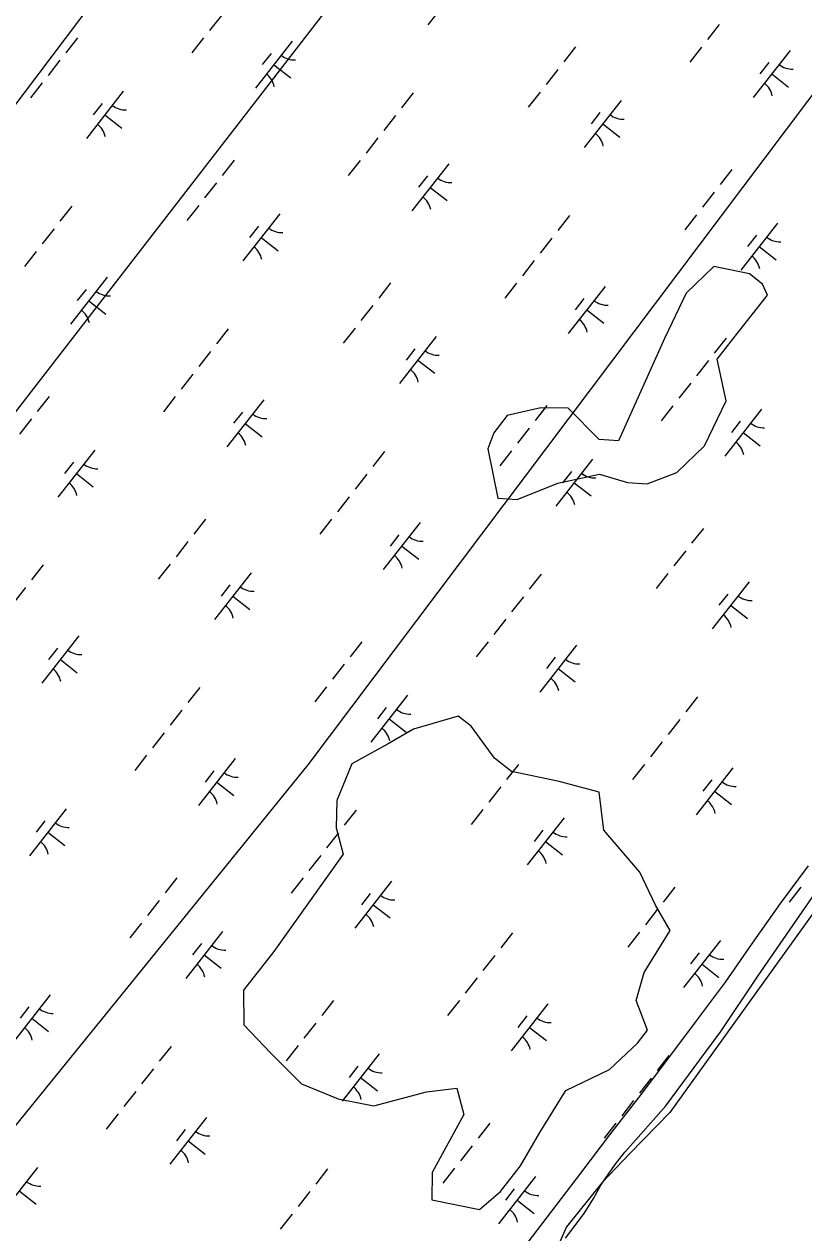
# Model space of a CAD drawing. Extents: x 3896831 to 3918110, y 171006 to 193349.
# Drawn here: x 3907803 to 3908456, y 182533 to 183545 of the extents above; entities that cross this region are included whole.
import ezdxf

# ---------------------------------------------------------------- set-up
doc = ezdxf.new("R2010")
doc.units = 0
for name, color, linetype in [('V-RIVR-EDGE', 7, 'Continuous'), ('V-RRAP-FSHR', 7, 'Continuous'), ('V-TOPO-SHOR', 7, 'Continuous'), ('V-UTIL-LINE', 7, 'Continuous'), ('V-WETL-SWMP', 7, 'Continuous')]:
    doc.layers.add(name, color=color, linetype=linetype)

msp = doc.modelspace()

# ---------------------------------------------------------------- linework, layer by layer
at = {"layer": 'V-RIVR-EDGE'}
msp.add_lwpolyline([(3908938.3, 183643.2), (3908855.6, 183528), (3908812.8, 183465.7), (3908744, 183337.5), (3908706.9, 183277.1), (3908701.3, 183233.4), (3908607.5, 183060.6), (3908526.6, 182895.2), (3908469.9, 182809.7), (3908343.6, 182634.1), (3908310.1, 182599.7), (3908286.9, 182575.5), (3908257.1, 182538.4), (3908237.6, 182494.7), (3908204.2, 182458.4), (3908146.6, 182377.6), (3908019.3, 182222.4), (3907957, 182142.5), (3907934.7, 182118.4), (3907892, 182064.5), (3907843.6, 182017.1), (3907794.4, 181978)], dxfattribs=at)
at = {"layer": 'V-RRAP-FSHR'}
msp.add_lwpolyline([(3908459.4, 182840.4), (3908435.9, 182808.9), (3908412.5, 182775.6), (3908389.9, 182743.2), (3908365.7, 182710.7), (3908341.8, 182678.6), (3908317.6, 182646.8), (3908293.3, 182615.3), (3908269, 182583.3), (3908244.7, 182551.5), (3908220.4, 182519.7)], dxfattribs=at)
at = {"layer": 'V-TOPO-SHOR'}
for points in [[(3908250, 183160.6), (3908284.7, 183168.1), (3908308.3, 183161.2), (3908324.6, 183159.9), (3908349.4, 183169.4), (3908372.6, 183191.7), (3908390.8, 183229.6), (3908383.3, 183264.3), (3908397.3, 183282.2), (3908417, 183307.3), (3908425.4, 183318), (3908421.1, 183327.2), (3908410.3, 183335.7), (3908380.4, 183341.8), (3908357.2, 183319.5), (3908339.1, 183281.6), (3908300.8, 183196), (3908284.4, 183197.2), (3908258.6, 183223.3), (3908235.8, 183223.7), (3908207.5, 183217.1), (3908196.3, 183202.7), (3908191.4, 183189.2), (3908199.6, 183148), (3908216, 183146.8)], [(3908256.5, 182652.4), (3908293.3, 182669.9), (3908316.5, 182692.1), (3908324.9, 182702.9), (3908315.4, 182727.7), (3908322.3, 182751.2), (3908344, 182786.2), (3908331.7, 182807.4), (3908318.6, 182835), (3908288.4, 182870.3), (3908284.6, 182902.2), (3908251.1, 182911.1), (3908211.2, 182919.3), (3908196.8, 182930.5), (3908177.4, 182957.3), (3908166.6, 182965.7), (3908129.1, 182954.7), (3908107.9, 182942.4), (3908077.5, 182925.7), (3908065, 182895.1), (3908064.5, 182872.3), (3908070.4, 182850.3), (3908012.2, 182768.7), (3907986.9, 182736.5), (3907987.2, 182707.3), (3908009.5, 182684.1), (3908035.4, 182658.1), (3908066, 182645.6), (3908096, 182639.5), (3908139.9, 182651.3), (3908165.5, 182654.4), (3908171.4, 182632.4), (3908144.9, 182583.8), (3908144.4, 182561), (3908184.3, 182552.9), (3908201.9, 182568), (3908218.7, 182589.5), (3908234.8, 182617.4)]]:
    msp.add_lwpolyline(points, close=True, dxfattribs=at)
at = {"layer": 'V-UTIL-LINE'}
for points in [[(3907581.4, 183502.3), (3907734.6, 183396.3), (3908170.6, 183973.7), (3908524.1, 184327.2), (3908913, 184727.9), (3909396.1, 185399.6), (3909514, 185670.6), (3909808.6, 186000.6), (3910067.8, 186295.2), (3911010.5, 187556.1), (3911470.1, 188145.3)], [(3911670.5, 187980.3), (3909726.1, 186106.6), (3909690.7, 186047.7), (3909490.4, 185423.1), (3908571.2, 184256.5), (3908123.4, 183643.7), (3907157.1, 182394.6), (3906544.4, 181593.3), (3906120.1, 181051.2), (3905460.2, 180002.4), (3904670.7, 178765.1), (3903951.9, 177622.1), (3903445.2, 176832.5), (3902962, 176054.8), (3902856, 175866.2)], [(3902278.5, 176090.1), (3904647.1, 178894.7), (3905719.5, 180143.9), (3906520.8, 181098.4), (3907322.1, 182041.1), (3907534.2, 182300.3), (3908041, 182924.9), (3909514, 184881.1), (3910138.5, 185694.2), (3909821.8, 185935.5), (3909829.3, 185945.1), (3909882.7, 185907)]]:
    msp.add_lwpolyline(points, dxfattribs=at)
at = {"layer": 'V-WETL-SWMP'}
for p, q in [((3908172, 183583.4), (3908141.2, 183544)), ((3907968.4, 183552), (3907958.5, 183539.4)), ((3908385, 183544.3), (3908375.1, 183531.7)), ((3907848.1, 183533.3), (3907838.2, 183520.7)), ((3907953.5, 183533.2), (3907943.7, 183520.6)), ((3908027.7, 183530.4), (3907996.8, 183491.1)), ((3908009.9, 183520.2), (3908002.5, 183510.8)), ((3908264.7, 183525.6), (3908254.9, 183513)), ((3908370.2, 183525.5), (3908360.3, 183512.9)), ((3908444.3, 183522.7), (3908413.5, 183483.4)), ((3907833.3, 183514.4), (3907823.4, 183501.8)), ((3908012.3, 183510.7), (3908026.4, 183499.6)), ((3908426.5, 183512.5), (3908419.1, 183503.1)), ((3908249.9, 183506.7), (3908240.1, 183494.1)), ((3908428.9, 183503), (3908443.1, 183491.9)), ((3907818.5, 183495.5), (3907808.6, 183482.9)), ((3907886.3, 183488.5), (3907855.4, 183449.1)), ((3908128.9, 183487.2), (3908119, 183474.6)), ((3908235.1, 183487.8), (3908225.2, 183475.2)), ((3908302.9, 183480.8), (3908272.1, 183441.4)), ((3907868.5, 183478.3), (3907861.1, 183468.8)), ((3908285.1, 183470.6), (3908277.7, 183461.1)), ((3907870.9, 183468.8), (3907885, 183457.7)), ((3908114.1, 183468.3), (3908104.2, 183455.7)), ((3908287.5, 183461.1), (3908301.7, 183450)), ((3908099.3, 183449.4), (3908089.4, 183436.8)), ((3907979, 183430.7), (3907969.1, 183418.1)), ((3908084.5, 183430.5), (3908074.6, 183418)), ((3908158.6, 183427.8), (3908127.8, 183388.5)), ((3908395.6, 183423), (3908385.8, 183410.4)), ((3907964.2, 183411.8), (3907954.3, 183399.2)), ((3908140.8, 183417.6), (3908133.4, 183408.2)), ((3908143.2, 183408.1), (3908157.3, 183397)), ((3908380.8, 183404.1), (3908371, 183391.5)), ((3907843.2, 183392.3), (3907833.3, 183379.7)), ((3907949.4, 183392.9), (3907939.5, 183380.3)), ((3908017.2, 183385.9), (3907986.4, 183346.5)), ((3908259.8, 183384.6), (3908249.9, 183372)), ((3908366, 183385.2), (3908356.2, 183372.6)), ((3908433.9, 183378.2), (3908403, 183338.8)), ((3907828.4, 183373.4), (3907818.5, 183360.8)), ((3907999.4, 183375.7), (3907992, 183366.2)), ((3908001.8, 183366.2), (3908016, 183355.1)), ((3908245, 183365.7), (3908235.1, 183353.1)), ((3908416.1, 183368), (3908408.7, 183358.5)), ((3908418.4, 183358.5), (3908432.6, 183347.4)), ((3907813.5, 183354.5), (3907803.7, 183341.9)), ((3908230.2, 183346.8), (3908220.3, 183334.2)), ((3907872.9, 183332.9), (3907842, 183293.5)), ((3908109.9, 183328.1), (3908100.1, 183315.5)), ((3908215.4, 183327.9), (3908205.5, 183315.3)), ((3907855.1, 183322.7), (3907847.7, 183313.3)), ((3908289.5, 183325.2), (3908258.7, 183285.8)), ((3907857.5, 183313.2), (3907871.6, 183302.1)), ((3908095.1, 183309.2), (3908085.2, 183296.6)), ((3908271.7, 183315), (3908264.3, 183305.6)), ((3908274.1, 183305.5), (3908288.3, 183294.4)), ((3907974.1, 183289.7), (3907964.2, 183277.1)), ((3908080.3, 183290.3), (3908070.4, 183277.7)), ((3908148.1, 183283.3), (3908117.3, 183243.9)), ((3908390.7, 183282), (3908380.8, 183269.4)), ((3908390.7, 183282), (3908380.8, 183269.4)), ((3907959.3, 183270.8), (3907949.4, 183258.2)), ((3908130.3, 183273.1), (3908122.9, 183263.6)), ((3908132.7, 183263.6), (3908146.9, 183252.5)), ((3908375.9, 183263.1), (3908366, 183250.5)), ((3908375.9, 183263.1), (3908366, 183250.5)), ((3907944.5, 183251.9), (3907934.6, 183239.3)), ((3908361.1, 183244.2), (3908351.2, 183231.6)), ((3908361.1, 183244.2), (3908351.2, 183231.6)), ((3907824.2, 183233.2), (3907814.3, 183220.6)), ((3907929.7, 183233), (3907919.8, 183220.4)), ((3908003.8, 183230.3), (3907973, 183190.9)), ((3907986, 183220.1), (3907978.6, 183210.7)), ((3908240.8, 183225.5), (3908231, 183212.9)), ((3908239.4, 183223.7), (3908231, 183212.9)), ((3908346.3, 183225.3), (3908336.4, 183212.7)), ((3908346.3, 183225.3), (3908336.4, 183212.7)), ((3908420.4, 183222.6), (3908389.6, 183183.2)), ((3907809.4, 183214.3), (3907799.5, 183201.7)), ((3907988.4, 183210.6), (3908002.5, 183199.5)), ((3908226, 183206.6), (3908216.2, 183194)), ((3908226, 183206.6), (3908216.2, 183194)), ((3908402.6, 183212.4), (3908395.2, 183203)), ((3908405, 183202.9), (3908419.2, 183191.8)), ((3907862.4, 183188.3), (3907831.6, 183149)), ((3908105, 183187.1), (3908095.1, 183174.5)), ((3908211.2, 183187.7), (3908201.4, 183175.1)), ((3908211.2, 183187.7), (3908201.4, 183175.1)), ((3907844.6, 183178.1), (3907837.2, 183168.7)), ((3908279, 183180.6), (3908248.2, 183141.3)), ((3908279, 183180.6), (3908266.1, 183164.1)), ((3907847, 183168.7), (3907861.1, 183157.6)), ((3908090.2, 183168.2), (3908080.3, 183155.6)), ((3908261.3, 183170.4), (3908253.9, 183161)), ((3908261.3, 183170.4), (3908254.3, 183161.5)), ((3908263.6, 183161), (3908277.8, 183149.9)), ((3908075.4, 183149.3), (3908065.5, 183136.7)), ((3907955.1, 183130.5), (3907945.2, 183118)), ((3908060.6, 183130.4), (3908050.7, 183117.8)), ((3908134.7, 183127.7), (3908103.9, 183088.3)), ((3908116.9, 183117.5), (3908109.5, 183108)), ((3908371.8, 183122.8), (3908361.9, 183110.3)), ((3907940.3, 183111.7), (3907930.4, 183099.1)), ((3908119.3, 183108), (3908133.5, 183096.9)), ((3908357, 183104), (3908347.1, 183091.4)), ((3907819.3, 183092.2), (3907809.4, 183079.6)), ((3907925.5, 183092.8), (3907915.6, 183080.2)), ((3907993.3, 183085.7), (3907962.5, 183046.4)), ((3908342.1, 183085.1), (3908332.3, 183072.5)), ((3907975.5, 183075.5), (3907968.1, 183066.1)), ((3908235.9, 183084.5), (3908226, 183071.9)), ((3908410, 183078), (3908379.1, 183038.7)), ((3907804.5, 183073.3), (3907794.6, 183060.7)), ((3907977.9, 183066.1), (3907992.1, 183055)), ((3908221.1, 183065.6), (3908211.2, 183053)), ((3908392.2, 183067.8), (3908384.8, 183058.4)), ((3908394.5, 183058.4), (3908408.7, 183047.3)), ((3908206.3, 183046.7), (3908196.4, 183034.1)), ((3907849, 183032.8), (3907818.1, 182993.4)), ((3908086, 183027.9), (3908076.2, 183015.3)), ((3908191.5, 183027.8), (3908181.6, 183015.2)), ((3908265.6, 183025.1), (3908234.8, 182985.7)), ((3907831.2, 183022.6), (3907823.8, 183013.1)), ((3908247.8, 183014.9), (3908240.4, 183005.4)), ((3907833.6, 183013.1), (3907847.7, 183002)), ((3908071.2, 183009.1), (3908061.4, 182996.5)), ((3908250.2, 183005.4), (3908264.4, 182994.3)), ((3907950.2, 182989.6), (3907940.3, 182977)), ((3908056.4, 182990.2), (3908046.6, 182977.6)), ((3908124.2, 182983.1), (3908093.4, 182943.8)), ((3908366.8, 182981.9), (3908357, 182969.3)), ((3907935.4, 182970.7), (3907925.5, 182958.1)), ((3908106.4, 182972.9), (3908099, 182963.5)), ((3908108.8, 182963.4), (3908123, 182952.3)), ((3908352, 182963), (3908342.2, 182950.4)), ((3907920.6, 182951.8), (3907910.7, 182939.2)), ((3908337.2, 182944.1), (3908327.4, 182931.5)), ((3907905.8, 182932.9), (3907895.9, 182920.3)), ((3907979.9, 182930.2), (3907949.1, 182890.8)), ((3908217, 182925.3), (3908207.1, 182912.7)), ((3908322.4, 182925.2), (3908312.5, 182912.6)), ((3907962.1, 182920), (3907954.7, 182910.5)), ((3908212.1, 182919.1), (3908207.1, 182912.7)), ((3908396.5, 182922.5), (3908365.7, 182883.1)), ((3907964.5, 182910.5), (3907978.7, 182899.4)), ((3908202.1, 182906.4), (3908192.3, 182893.8)), ((3908202.1, 182906.4), (3908192.3, 182893.8)), ((3908378.8, 182912.3), (3908371.4, 182902.8)), ((3908381.1, 182902.8), (3908395.3, 182891.7)), ((3907838.5, 182888.2), (3907807.7, 182848.9)), ((3908081.1, 182887), (3908071.2, 182874.4)), ((3908081.1, 182887), (3908071.2, 182874.4)), ((3908187.3, 182887.6), (3908177.5, 182875)), ((3908187.3, 182887.6), (3908177.5, 182875)), ((3907820.7, 182878), (3907813.3, 182868.6)), ((3908255.2, 182880.5), (3908224.3, 182841.2)), ((3908255.2, 182880.5), (3908224.3, 182841.2)), ((3907823.1, 182868.5), (3907837.3, 182857.4)), ((3908066.3, 182868.1), (3908056.4, 182855.5)), ((3908066.3, 182868.1), (3908065.8, 182867.4)), ((3908237.4, 182870.3), (3908230, 182860.9)), ((3908237.4, 182870.3), (3908230, 182860.9)), ((3908239.7, 182860.8), (3908253.9, 182849.7)), ((3908239.7, 182860.8), (3908253.9, 182849.7)), ((3908051.5, 182849.2), (3908041.6, 182836.6)), ((3907931.2, 182830.4), (3907921.4, 182817.8)), ((3908036.7, 182830.3), (3908026.8, 182817.7)), ((3908110.8, 182827.6), (3908080, 182788.2)), ((3908110.8, 182827.6), (3908080, 182788.2)), ((3908347.9, 182822.7), (3908338, 182810.1)), ((3908417.3, 182748.2), (3908473.4, 182829.4)), ((3908453.3, 182822.6), (3908443.5, 182810)), ((3908093, 182817.4), (3908085.6, 182807.9)), ((3908093, 182817.4), (3908085.6, 182807.9)), ((3907916.4, 182811.5), (3907906.6, 182798.9)), ((3908095.4, 182807.9), (3908109.6, 182796.8)), ((3908095.4, 182807.9), (3908109.6, 182796.8)), ((3908333.1, 182803.8), (3908323.2, 182791.2)), ((3908333.1, 182803.8), (3908323.2, 182791.2)), ((3907901.6, 182792.6), (3907891.7, 182780.1)), ((3907969.4, 182785.6), (3907938.6, 182746.3)), ((3908212, 182784.4), (3908202.2, 182771.8)), ((3908212, 182784.4), (3908202.2, 182771.8)), ((3908318.3, 182784.9), (3908308.4, 182772.4)), ((3908318.3, 182784.9), (3908308.4, 182772.4)), ((3907951.6, 182775.4), (3907944.2, 182766)), ((3908386.1, 182777.9), (3908355.2, 182738.6)), ((3907954, 182765.9), (3907968.2, 182754.8)), ((3908197.2, 182765.5), (3908187.3, 182752.9)), ((3908197.2, 182765.5), (3908187.3, 182752.9)), ((3908368.3, 182767.7), (3908360.9, 182758.3)), ((3908370.7, 182758.2), (3908384.8, 182747.1)), ((3908182.4, 182746.6), (3908172.5, 182734)), ((3908182.4, 182746.6), (3908172.5, 182734)), ((3908386.4, 182701.8), (3908417.3, 182748.2)), ((3907825.1, 182732.6), (3907794.3, 182693.3)), ((3907807.3, 182722.5), (3907799.9, 182713)), ((3908062.1, 182727.8), (3908052.3, 182715.2)), ((3908062.1, 182727.8), (3908052.3, 182715.2)), ((3908167.6, 182727.7), (3908157.7, 182715.1)), ((3908167.6, 182727.7), (3908157.7, 182715.1)), ((3908241.7, 182724.9), (3908210.9, 182685.6)), ((3908241.7, 182724.9), (3908210.9, 182685.6)), ((3907809.7, 182713), (3907823.8, 182701.9)), ((3908224, 182714.8), (3908216.5, 182705.3)), ((3908224, 182714.8), (3908216.5, 182705.3)), ((3908047.3, 182708.9), (3908037.5, 182696.3)), ((3908047.3, 182708.9), (3908037.5, 182696.3)), ((3908226.3, 182705.3), (3908240.5, 182694.2)), ((3908226.3, 182705.3), (3908240.5, 182694.2)), ((3908368.8, 182678.2), (3908386.4, 182701.8)), ((3907926.3, 182689.4), (3907916.4, 182676.9)), ((3908032.5, 182690), (3908022.7, 182677.4)), ((3908032.5, 182690), (3908022.7, 182677.4)), ((3908100.4, 182683), (3908069.5, 182643.6)), ((3908100.4, 182683), (3908070.3, 182644.7)), ((3908342.9, 182681.7), (3908333.1, 182669.2)), ((3907911.5, 182670.6), (3907901.6, 182658)), ((3908082.6, 182672.8), (3908075.2, 182663.4)), ((3908082.6, 182672.8), (3908075.2, 182663.4)), ((3908340.4, 182639.5), (3908368.8, 182678.2)), ((3908084.9, 182663.3), (3908099.1, 182652.2)), ((3908084.9, 182663.3), (3908099.1, 182652.2)), ((3908328.1, 182662.9), (3908318.3, 182650.3)), ((3907896.7, 182651.7), (3907886.8, 182639.1)), ((3908313.3, 182644), (3908303.5, 182631.4)), ((3907881.9, 182632.8), (3907872, 182620.2)), ((3907956, 182630), (3907925.2, 182590.7)), ((3908317.2, 182613.3), (3908340.4, 182639.5)), ((3907938.2, 182619.8), (3907930.8, 182610.4)), ((3908193.1, 182625.2), (3908183.2, 182612.6)), ((3908193.1, 182625.2), (3908183.2, 182612.6)), ((3908298.5, 182625.1), (3908288.7, 182612.5)), ((3907940.6, 182610.4), (3907954.8, 182599.3)), ((3908306, 182600.9), (3908317.2, 182613.3)), ((3908178.3, 182606.3), (3908168.4, 182593.7)), ((3908178.3, 182606.3), (3908168.4, 182593.7)), ((3908298.7, 182591.7), (3908306, 182600.9)), ((3908292.6, 182583), (3908298.7, 182591.7)), ((3907814.6, 182588.1), (3907783.8, 182548.7)), ((3908057.2, 182586.8), (3908047.3, 182574.2)), ((3908163.5, 182587.4), (3908153.6, 182574.8)), ((3908163.5, 182587.4), (3908153.6, 182574.8)), ((3908231.3, 182580.4), (3908200.4, 182541)), ((3908285.8, 182573.3), (3908292.6, 182583)), ((3908213.5, 182570.2), (3908206.1, 182560.8)), ((3908279.7, 182562), (3908285.8, 182573.3)), ((3907799.2, 182568.4), (3907813.4, 182557.3)), ((3908042.4, 182567.9), (3908032.5, 182555.4)), ((3908215.8, 182560.7), (3908230, 182549.6)), ((3908272, 182549.5), (3908279.7, 182562)), ((3908027.6, 182549.1), (3908017.7, 182536.5)), ((3908256.3, 182528.9), (3908272, 182549.5))]:
    msp.add_line(p, q, dxfattribs=at)
for points in [[(3908250, 183160.6), (3908284.7, 183168.1), (3908308.3, 183161.2), (3908324.6, 183159.9), (3908349.4, 183169.4), (3908372.6, 183191.7), (3908390.8, 183229.6), (3908383.3, 183264.3), (3908397.3, 183282.2), (3908417, 183307.3), (3908425.4, 183318), (3908421.1, 183327.2), (3908410.3, 183335.7), (3908380.4, 183341.8), (3908357.2, 183319.5), (3908339.1, 183281.6), (3908300.8, 183196), (3908284.4, 183197.2), (3908258.6, 183223.3), (3908235.8, 183223.7), (3908207.5, 183217.1), (3908196.3, 183202.7), (3908191.4, 183189.2), (3908199.6, 183148), (3908216, 183146.8)], [(3908256.5, 182652.4), (3908293.3, 182669.9), (3908316.5, 182692.1), (3908324.9, 182702.9), (3908315.4, 182727.7), (3908322.3, 182751.2), (3908344, 182786.2), (3908331.7, 182807.4), (3908318.6, 182835), (3908288.4, 182870.3), (3908284.6, 182902.2), (3908251.1, 182911.1), (3908211.2, 182919.3), (3908196.8, 182930.5), (3908177.4, 182957.3), (3908166.6, 182965.7), (3908129.1, 182954.7), (3908107.9, 182942.4), (3908077.5, 182925.7), (3908065, 182895.1), (3908064.5, 182872.3), (3908070.4, 182850.3), (3908012.2, 182768.7), (3907986.9, 182736.5), (3907987.2, 182707.3), (3908009.5, 182684.1), (3908035.4, 182658.1), (3908066, 182645.6), (3908096, 182639.5), (3908139.9, 182651.3), (3908165.5, 182654.4), (3908171.4, 182632.4), (3908144.9, 182583.8), (3908144.4, 182561), (3908184.3, 182552.9), (3908201.9, 182568), (3908218.7, 182589.5), (3908234.8, 182617.4)]]:
    msp.add_lwpolyline(points, close=True, dxfattribs=at)
for centre, start, end in [((3908029.5, 183532.3), 231.1403, 272.6839), ((3908446.1, 183524.6), 231.1403, 272.6839), ((3907995.4, 183488.9), 11.1403, 52.6839), ((3908412.1, 183481.2), 11.1403, 52.6839), ((3907888.1, 183490.4), 231.1403, 272.6839), ((3907854, 183446.9), 11.1403, 52.6839), ((3908304.7, 183482.7), 231.1403, 272.6839), ((3908270.7, 183439.2), 11.1403, 52.6839), ((3908160.4, 183429.7), 231.1403, 272.6839), ((3908126.3, 183386.2), 11.1403, 52.6839), ((3908019, 183387.8), 231.1403, 272.6839), ((3907984.9, 183344.3), 11.1403, 52.6839), ((3908435.7, 183380.1), 231.1403, 272.6839), ((3908401.6, 183336.6), 11.1403, 52.6839), ((3907874.7, 183334.8), 231.1403, 272.6839), ((3908291.3, 183327.1), 231.1403, 272.6839), ((3907840.6, 183291.3), 11.1403, 52.6839), ((3908257.2, 183283.6), 11.1403, 52.6839), ((3908149.9, 183285.2), 231.1403, 272.6839), ((3908115.9, 183241.7), 11.1403, 52.6839), ((3908005.6, 183232.2), 231.1403, 272.6839), ((3908422.2, 183224.5), 231.1403, 272.6839), ((3907971.5, 183188.7), 11.1403, 52.6839), ((3908388.2, 183181), 11.1403, 52.6839), ((3907864.2, 183190.3), 231.1403, 272.6839), ((3908280.9, 183182.6), 231.1403, 272.6839), ((3908280.9, 183182.6), 231.1403, 250.2864), ((3907830.1, 183146.8), 11.1403, 52.6839), ((3908246.8, 183139.1), 11.1403, 52.6839), ((3908136.5, 183129.6), 231.1403, 272.6839), ((3908102.4, 183086.1), 11.1403, 52.6839), ((3907995.1, 183087.7), 231.1403, 272.6839), ((3908411.8, 183080), 231.1403, 272.6839), ((3907961, 183044.2), 11.1403, 52.6839), ((3908377.7, 183036.5), 11.1403, 52.6839), ((3907850.8, 183034.7), 231.1403, 272.6839), ((3907816.7, 182991.2), 11.1403, 52.6839), ((3908267.4, 183027), 231.1403, 272.6839), ((3908233.4, 182983.5), 11.1403, 52.6839), ((3908126, 182985), 231.1403, 272.6839), ((3908092, 182941.6), 11.1403, 52.6839), ((3907981.7, 182932.1), 231.1403, 272.6839), ((3908398.4, 182924.4), 231.1403, 272.6839), ((3907947.6, 182888.6), 11.1403, 52.6839), ((3908364.3, 182880.9), 11.1403, 52.6839), ((3907840.3, 182890.1), 231.1403, 272.6839), ((3908257, 182882.4), 231.1403, 272.6839), ((3908257, 182882.4), 231.1403, 272.6839), ((3907806.2, 182846.7), 11.1403, 52.6839), ((3908222.9, 182839), 11.1403, 52.6839), ((3908222.9, 182839), 11.1403, 52.6839), ((3908112.6, 182829.5), 231.1403, 272.6839), ((3908112.6, 182829.5), 231.1403, 272.6839), ((3908078.6, 182786), 11.1403, 52.6839), ((3908078.6, 182786), 11.1403, 52.6839), ((3907971.2, 182787.5), 231.1403, 272.6839), ((3908387.9, 182779.8), 231.1403, 272.6839), ((3907937.2, 182744), 11.1403, 52.6839), ((3908353.8, 182736.3), 11.1403, 52.6839), ((3907826.9, 182734.6), 231.1403, 272.6839), ((3908243.5, 182726.9), 231.1403, 272.6839), ((3908243.5, 182726.9), 231.1403, 272.6839), ((3907792.8, 182691.1), 11.1403, 52.6839), ((3908209.5, 182683.4), 11.1403, 52.6839), ((3908209.5, 182683.4), 11.1403, 52.6839), ((3908102.2, 182684.9), 231.1403, 272.6839), ((3908102.2, 182684.9), 231.1403, 272.6839), ((3908068.1, 182641.4), 11.1403, 52.6839), ((3908068.1, 182641.4), 11.1403, 52.6839), ((3907957.8, 182632), 231.1403, 272.6839), ((3907923.7, 182588.5), 11.1403, 52.6839), ((3907816.4, 182590), 231.1403, 272.6839), ((3908233.1, 182582.3), 231.1403, 272.6839), ((3908199, 182538.8), 11.1403, 52.6839)]:
    msp.add_arc(centre, 17.6, start, end, dxfattribs=at)

doc.saveas('drawing.dxf')
